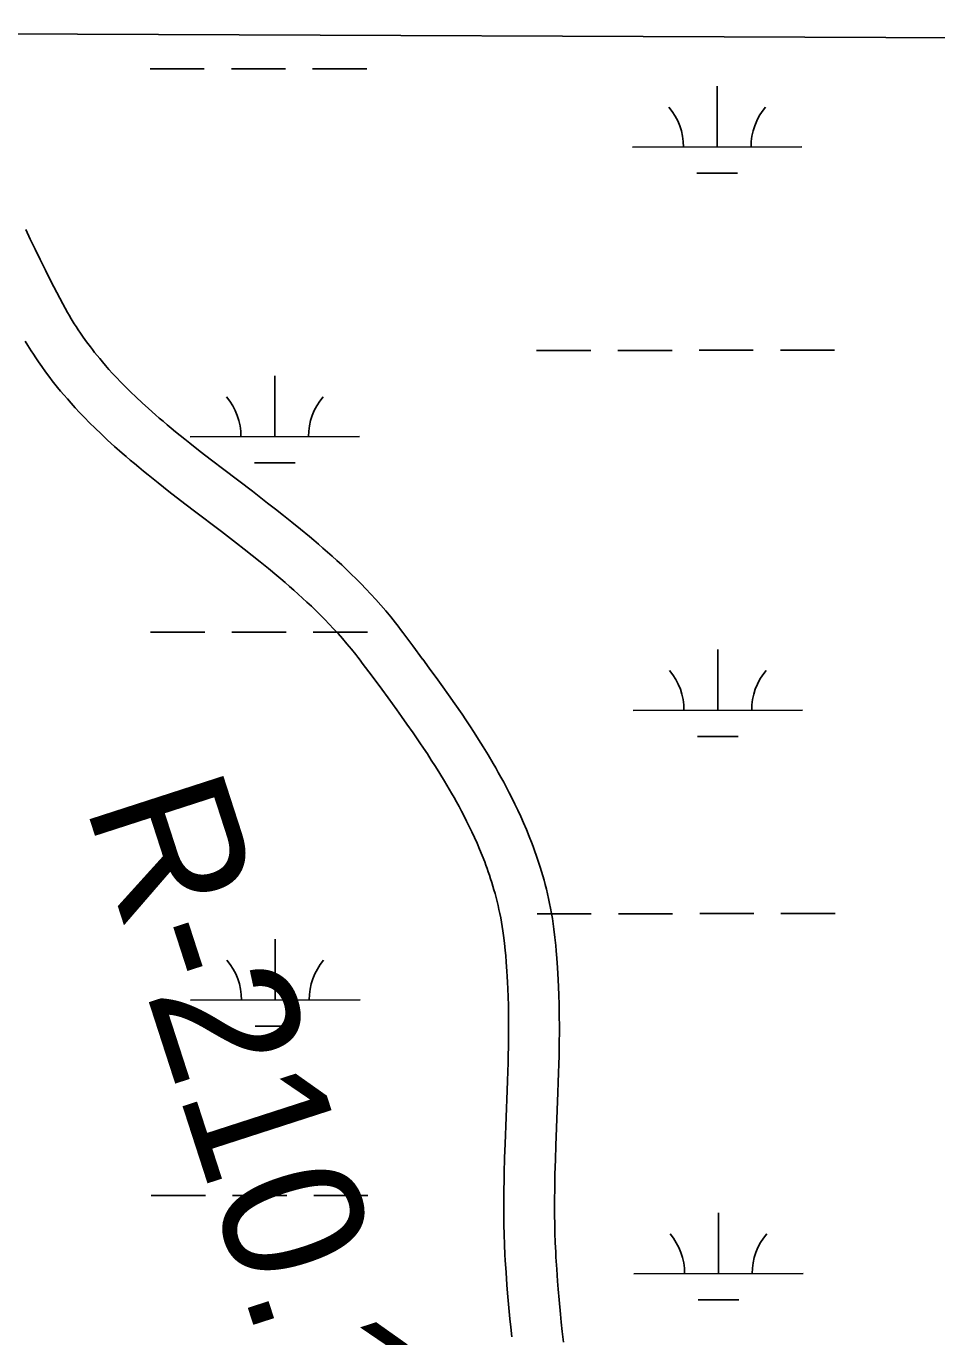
# Model space of a CAD drawing. Extents: x 3297753 to 3335611, y 652252 to 677623.
# Drawn here: x 3318127 to 3318665, y 662318 to 663092 of the extents above; entities that cross this region are included whole.
import ezdxf

# ---------------------------------------------------------------- set-up
doc = ezdxf.new("R2010")
doc.units = 0
for name, color, linetype in [('V-RIVR-RANG-IDEN', 7, 'Continuous'), ('V-ROAD-CNTR', 7, 'Continuous'), ('V-TOPO-BNDY', 7, 'Continuous'), ('V-WETL-SWMP', 7, 'Continuous')]:
    doc.layers.add(name, color=color, linetype=linetype)

msp = doc.modelspace()

# ---------------------------------------------------------------- linework, layer by layer
at = {"layer": 'V-ROAD-CNTR'}
for points in [[(3318361.47, 662717.98), (3318355.68, 662725.8), (3318349.86, 662733.62), (3318348.44, 662735.51), (3318346.99, 662737.39), (3318345.52, 662739.27), (3318342.62, 662742.88), (3318339.69, 662746.39), (3318336.76, 662749.79), (3318333.84, 662753.08), (3318330.92, 662756.27), (3318328.01, 662759.36), (3318325.11, 662762.36), (3318322.22, 662765.27), (3318319.36, 662768.1), (3318316.51, 662770.85), (3318313.68, 662773.52), (3318310.88, 662776.11), (3318308.1, 662778.64), (3318305.35, 662781.1), (3318302.62, 662783.5), (3318299.93, 662785.83), (3318297.26, 662788.11), (3318294.61, 662790.35), (3318289.41, 662794.66), (3318284.33, 662798.78), (3318279.39, 662802.72), (3318274.59, 662806.5), (3318269.93, 662810.12), (3318260.92, 662817.04), (3318244.13, 662829.83), (3318236.87, 662835.39), (3318230.15, 662840.6), (3318223.92, 662845.5), (3318221.05, 662847.79), (3318218.28, 662850.03), (3318215.62, 662852.2), (3318213.06, 662854.31), (3318210.6, 662856.37), (3318208.24, 662858.36), (3318205.97, 662860.3), (3318203.81, 662862.18), (3318199.63, 662865.88), (3318195.8, 662869.36), (3318192.27, 662872.66), (3318189.03, 662875.78), (3318186.04, 662878.74), (3318183.29, 662881.54), (3318180.76, 662884.18), (3318178.43, 662886.69), (3318176.28, 662889.05), (3318174.3, 662891.29), (3318172.48, 662893.41), (3318170.79, 662895.41), (3318169.24, 662897.3), (3318167.8, 662899.09), (3318166.47, 662900.77), (3318165.27, 662902.33), (3318162.99, 662905.37), (3318161.07, 662908.04), (3318159.43, 662910.4), (3318158.02, 662912.48), (3318156.81, 662914.32), (3318155.79, 662915.91), (3318153.99, 662918.82), (3318152.69, 662920.98), (3318151.75, 662922.6), (3318150.34, 662925.1), (3318148.97, 662927.65), (3318145.41, 662934.45), (3318142.01, 662941.09), (3318138.76, 662947.56), (3318135.65, 662953.86), (3318132.68, 662959.98), (3318129.83, 662965.94), (3318127.1, 662971.73)], [(3318337.36, 662700.13), (3318331.6, 662707.91), (3318325.85, 662715.63), (3318324.56, 662717.35), (3318323.28, 662719.01), (3318322.02, 662720.62), (3318319.41, 662723.87), (3318316.8, 662727), (3318314.18, 662730.03), (3318311.56, 662732.99), (3318308.93, 662735.86), (3318306.3, 662738.66), (3318303.66, 662741.38), (3318301.03, 662744.03), (3318298.41, 662746.62), (3318295.79, 662749.14), (3318293.19, 662751.61), (3318290.59, 662754.01), (3318288.01, 662756.36), (3318285.44, 662758.66), (3318282.89, 662760.9), (3318280.35, 662763.1), (3318277.84, 662765.25), (3318275.36, 662767.34), (3318270.39, 662771.46), (3318265.53, 662775.41), (3318260.76, 662779.21), (3318256.11, 662782.87), (3318251.58, 662786.39), (3318242.7, 662793.21), (3318225.92, 662805.99), (3318218.56, 662811.62), (3318211.68, 662816.95), (3318205.28, 662822), (3318202.27, 662824.4), (3318199.38, 662826.73), (3318196.59, 662829.01), (3318193.9, 662831.23), (3318191.3, 662833.4), (3318188.8, 662835.51), (3318186.39, 662837.58), (3318184.04, 662839.61), (3318179.59, 662843.55), (3318175.46, 662847.31), (3318171.63, 662850.9), (3318168.08, 662854.31), (3318164.79, 662857.56), (3318161.75, 662860.65), (3318158.94, 662863.59), (3318156.34, 662866.39), (3318153.93, 662869.04), (3318151.7, 662871.56), (3318149.64, 662873.95), (3318147.73, 662876.22), (3318145.97, 662878.37), (3318144.33, 662880.4), (3318142.81, 662882.33), (3318141.38, 662884.18), (3318138.81, 662887.61), (3318136.59, 662890.69), (3318134.69, 662893.42), (3318133.06, 662895.84), (3318131.65, 662897.98), (3318130.42, 662899.9), (3318128.36, 662903.21), (3318126.84, 662905.76)], [(3318443.92, 662320.83), (3318443.35, 662326.37), (3318442.87, 662331.17), (3318442.09, 662339.61), (3318441.55, 662345.92), (3318441.17, 662350.62), (3318440.65, 662357.71), (3318440.2, 662364.79), (3318440.03, 662367.65), (3318439.77, 662373.39), (3318439.58, 662378.94), (3318439.46, 662384.33), (3318439.39, 662389.57), (3318439.37, 662394.66), (3318439.39, 662399.6), (3318439.44, 662404.41), (3318439.52, 662409.07), (3318439.61, 662413.58), (3318439.86, 662422.4), (3318440.14, 662430.68), (3318441.35, 662462.03), (3318441.56, 662467.96), (3318441.74, 662473.53), (3318441.89, 662478.77), (3318442.01, 662483.68), (3318442.1, 662488.3), (3318442.16, 662492.63), (3318442.19, 662496.7), (3318442.21, 662500.55), (3318442.17, 662507.71), (3318442.08, 662514), (3318441.93, 662519.52), (3318441.76, 662524.37), (3318441.56, 662528.61), (3318441.36, 662532.33), (3318441.15, 662535.61), (3318440.74, 662541.28), (3318440.37, 662545.57), (3318440.06, 662548.81), (3318439.55, 662553.63), (3318438.96, 662558.47), (3318438.54, 662561.64), (3318438.06, 662564.75), (3318437.56, 662567.79), (3318437.01, 662570.77), (3318436.43, 662573.69), (3318435.83, 662576.55), (3318435.19, 662579.34), (3318434.53, 662582.09), (3318433.85, 662584.78), (3318433.14, 662587.41), (3318432.42, 662589.99), (3318431.68, 662592.52), (3318430.92, 662594.99), (3318430.15, 662597.42), (3318429.37, 662599.79), (3318428.57, 662602.13), (3318427.77, 662604.41), (3318426.95, 662606.66), (3318426.12, 662608.88), (3318424.46, 662613.15), (3318422.77, 662617.28), (3318421.07, 662621.25), (3318419.37, 662625.08), (3318417.66, 662628.76), (3318415.97, 662632.3), (3318414.28, 662635.71), (3318412.61, 662639), (3318410.96, 662642.16), (3318409.33, 662645.21), (3318407.73, 662648.15), (3318406.15, 662650.98), (3318404.59, 662653.71), (3318403.05, 662656.37), (3318400.06, 662661.42), (3318397.17, 662666.14), (3318394.42, 662670.54), (3318391.8, 662674.63), (3318389.31, 662678.45), (3318386.95, 662682.01), (3318384.71, 662685.34), (3318380.48, 662691.51), (3318376.73, 662696.88), (3318373.41, 662701.55), (3318370.49, 662705.63), (3318365.36, 662712.68), (3318361.51, 662717.93)], [(3318414.07, 662317.76), (3318413.5, 662323.36), (3318413.01, 662328.32), (3318412.21, 662336.94), (3318411.65, 662343.44), (3318411.26, 662348.33), (3318410.72, 662355.65), (3318410.25, 662362.98), (3318410.07, 662366.11), (3318409.79, 662372.19), (3318409.59, 662378.09), (3318409.46, 662383.8), (3318409.39, 662389.32), (3318409.37, 662394.66), (3318409.39, 662399.82), (3318409.44, 662404.81), (3318409.52, 662409.64), (3318409.62, 662414.32), (3318409.87, 662423.32), (3318410.16, 662431.77), (3318411.37, 662463.14), (3318411.58, 662468.98), (3318411.76, 662474.44), (3318411.9, 662479.55), (3318412.01, 662484.33), (3318412.1, 662488.79), (3318412.16, 662492.98), (3318412.19, 662496.89), (3318412.21, 662500.53), (3318412.18, 662507.4), (3318412.08, 662513.38), (3318411.95, 662518.59), (3318411.78, 662523.14), (3318411.6, 662527.11), (3318411.41, 662530.57), (3318411.22, 662533.58), (3318410.83, 662538.91), (3318410.49, 662542.86), (3318410.21, 662545.79), (3318409.74, 662550.25), (3318409.21, 662554.67), (3318408.84, 662557.38), (3318408.44, 662560.02), (3318408, 662562.62), (3318407.54, 662565.16), (3318407.04, 662567.66), (3318406.52, 662570.11), (3318405.98, 662572.52), (3318405.41, 662574.88), (3318404.82, 662577.2), (3318404.21, 662579.48), (3318403.58, 662581.71), (3318402.94, 662583.91), (3318402.28, 662586.06), (3318401.61, 662588.18), (3318400.92, 662590.26), (3318400.23, 662592.3), (3318399.52, 662594.31), (3318398.8, 662596.28), (3318398.09, 662598.19), (3318396.6, 662602.03), (3318395.09, 662605.7), (3318393.58, 662609.25), (3318392.05, 662612.67), (3318390.52, 662615.98), (3318388.99, 662619.18), (3318387.46, 662622.27), (3318385.94, 662625.26), (3318384.44, 662628.15), (3318382.94, 662630.94), (3318381.47, 662633.64), (3318380.01, 662636.25), (3318378.57, 662638.78), (3318377.17, 662641.2), (3318374.35, 662645.95), (3318371.66, 662650.36), (3318369.07, 662654.49), (3318366.6, 662658.35), (3318364.24, 662661.96), (3318362, 662665.34), (3318359.88, 662668.5), (3318355.81, 662674.44), (3318352.2, 662679.61), (3318348.99, 662684.13), (3318346.17, 662688.07), (3318341.14, 662694.99), (3318337.33, 662700.18)], [(3318444.59, 662314.56), (3318443.91, 662320.89)]]:
    msp.add_lwpolyline(points, dxfattribs=at)
at = {"layer": 'V-TOPO-BNDY'}
msp.add_line((3316940.98, 663091.7), (3324715.94, 663061.38), dxfattribs=at)
at = {"layer": 'V-WETL-SWMP'}
for p, q in [((3318200.53, 663066.47), (3318232.53, 663066.5)), ((3318248.53, 663066.51), (3318280.53, 663066.55)), ((3318296.53, 663066.56), (3318328.53, 663066.6)), ((3318535.42, 663020.38), (3318535.38, 663056.38)), ((3318485.42, 663020.33), (3318585.42, 663020.43)), ((3318523.43, 663004.93), (3318547.43, 663004.96)), ((3318428.7, 662900.2), (3318460.7, 662900.23)), ((3318476.7, 662900.25), (3318508.7, 662900.28)), ((3318524.7, 662900.29), (3318556.7, 662900.33)), ((3318572.7, 662900.34), (3318604.7, 662900.38)), ((3318274.16, 662849.3), (3318274.12, 662885.3)), ((3318224.16, 662849.25), (3318324.16, 662849.35)), ((3318262.17, 662833.85), (3318286.17, 662833.88)), ((3318296.86, 662733.89), (3318328.86, 662733.92)), ((3318200.86, 662733.79), (3318232.86, 662733.82)), ((3318248.86, 662733.84), (3318280.86, 662733.87)), ((3318535.76, 662687.7), (3318535.72, 662723.7)), ((3318485.76, 662687.65), (3318585.76, 662687.75)), ((3318523.77, 662672.26), (3318547.77, 662672.28)), ((3318429.03, 662567.52), (3318461.03, 662567.55)), ((3318477.03, 662567.57), (3318509.03, 662567.6)), ((3318525.03, 662567.62), (3318557.03, 662567.65)), ((3318573.03, 662567.67), (3318605.03, 662567.7)), ((3318274.49, 662516.62), (3318274.46, 662552.62)), ((3318224.49, 662516.57), (3318324.49, 662516.67)), ((3318262.51, 662501.18), (3318286.51, 662501.2)), ((3318201.2, 662401.12), (3318233.2, 662401.15)), ((3318249.2, 662401.16), (3318281.2, 662401.2)), ((3318297.2, 662401.21), (3318329.2, 662401.25)), ((3318536.09, 662355.03), (3318536.06, 662391.03)), ((3318486.09, 662354.98), (3318586.09, 662355.08)), ((3318524.11, 662339.58), (3318548.11, 662339.61))]:
    msp.add_line(p, q, dxfattribs=at)
for centre, start, end in [((3318480.17, 663020.79), 359.28648, 40.83014), ((3318590.66, 663020.91), 139.28648, 180.83014), ((3318218.91, 662849.72), 359.28648, 40.83014), ((3318329.4, 662849.83), 139.28648, 180.83014), ((3318480.51, 662688.12), 359.28648, 40.83014), ((3318591, 662688.23), 139.28648, 180.83014), ((3318219.25, 662517.04), 359.28648, 40.83014), ((3318329.74, 662517.15), 139.28648, 180.83014), ((3318480.85, 662355.45), 359.28648, 40.83014), ((3318591.34, 662355.56), 139.28648, 180.83014)]:
    msp.add_arc(centre, 35.25, start, end, dxfattribs=at)

# ---------------------------------------------------------------- texts
at = {"layer": 'V-RIVR-RANG-IDEN'}
msp.add_text('R-210.1', height=83, rotation=287.93341, dxfattribs=at).set_placement((3318162.03, 662632.07))

doc.saveas('drawing.dxf')
